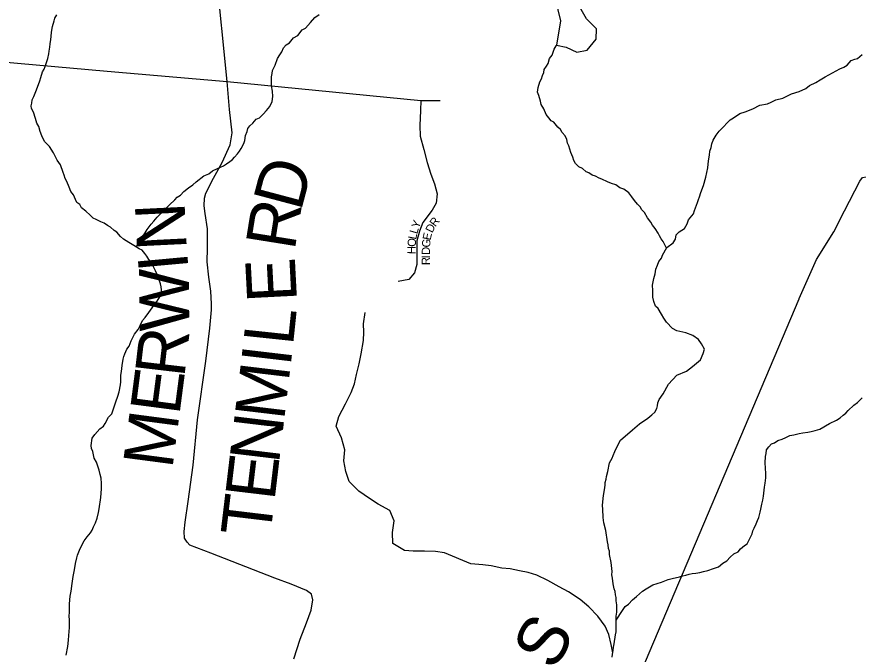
# Model space of a CAD drawing. Extents: x 1310247 to 1664935, y 235267 to 584339.
# Drawn here: x 1468683 to 1473756, y 375753 to 379597 of the extents above; entities that cross this region are included whole.
import ezdxf

# ---------------------------------------------------------------- set-up
doc = ezdxf.new("R2010")
doc.units = 0
for name, color, linetype in [('GM_X_County_Road', 7, 'Continuous'), ('GM_X_County_Road_Text', 7, 'Continuous'), ('GM_X_Minor_River', 7, 'Continuous'), ('GM_X_Township_Road', 7, 'Continuous'), ('GM_X_Township_Road_Text', 7, 'Continuous'), ('GM_X_Township_ROW', 7, 'Continuous'), ('GM_X_Township_Subdivision', 7, 'Continuous'), ('GM_X_Township_Subdivision_Text', 7, 'Continuous')]:
    doc.layers.add(name, color=color, linetype=linetype)

msp = doc.modelspace()

# ---------------------------------------------------------------- linework, layer by layer
at = {"layer": 'GM_X_County_Road'}
for points in [[(1469951.3, 379207.5), (1469884.8, 379867.2), (1469795, 380757.7), (1469689.1, 381580.7), (1469688.7, 381584.5), (1469664.8, 381773.5), (1469631.8, 382184.3), (1469611.9, 382453.7), (1469588.8, 382711.5), (1469528.9, 383240.6), (1469466.1, 383848.3), (1469431.8, 384230.3), (1469396.3, 384416.9), (1469357.2, 384693.3), (1469327.1, 384897.6), (1469309.5, 384999.4), (1469302.4, 385096), (1469311.5, 385319.8), (1469323, 385502.2)], [(1468368.5, 379344.5), (1469226.9, 379269.4), (1469951.3, 379207.5)], [(1470353.1, 375724.1), (1470391.7, 375843), (1470430.3, 375942.7), (1470458.3, 376017.3), (1470467.1, 376080.5), (1470459.2, 376114.6), (1470430.3, 376137.1), (1470337.1, 376175.7), (1470238.7, 376210.3), (1469852.1, 376361.4), (1469725.9, 376410.9), (1469709.8, 376428.5), (1469694.6, 376452.9), (1469692, 376493.4), (1469698.7, 376548.4), (1469715.6, 376673.7), (1469745.4, 376892.6), (1469772.7, 377167), (1469823.3, 377520.9), (1469846.8, 377719.9), (1469856.8, 377830.5), (1469856.1, 377866.3), (1469852.8, 377943), (1469841.5, 378026.9), (1469831, 378118.8), (1469833.2, 378202.5), (1469833.4, 378317.8), (1469817.4, 378411.2), (1469812.9, 378457.6), (1469813.7, 378502.2), (1469823.3, 378532.8), (1469869.3, 378624.6), (1469921.5, 378718.1), (1469969.6, 378824.4), (1469980.2, 378897), (1469964.8, 379037.2), (1469951.3, 379207.5)]]:
    msp.add_lwpolyline(points, dxfattribs=at)
at = {"layer": 'GM_X_Minor_River'}
for points in [[(1471936.8, 379425.5), (1471995.1, 379413), (1472058.8, 379383.8), (1472121.3, 379394.8), (1472176.6, 379462.1), (1472177.7, 379524.3), (1472118.5, 379585.5), (1472077.5, 379654.5), (1472074.7, 379724.8), (1472095.9, 379790.7), (1472146.5, 379817.9), (1472213.5, 379858.9), (1472282.8, 379919.9), (1472306.3, 379999.8), (1472261.1, 380060.8), (1472206.7, 380045.7), (1472185.7, 379993.9), (1472126.5, 379938.7), (1472055.8, 379911.8), (1471984.5, 379852.8), (1471949.2, 379783.2), (1471940.1, 379719.1)], [(1471940.1, 379719.1), (1471944.7, 379638.7), (1471961.7, 379572.2), (1471936.8, 379425.5)], [(1468848, 379281.6), (1468854.3, 379297.5), (1468860.6, 379315.5), (1468869.1, 379345.5), (1468875.6, 379373.5), (1468877.9, 379389.5), (1468882.3, 379413.5), (1468884.7, 379433.6), (1468887.1, 379459.7), (1468889.4, 379477.7), (1468891.9, 379503.8), (1468898.5, 379537.8), (1468907.1, 379571.8), (1468911.4, 379587.8), (1468923.8, 379609.7)], [(1469398.1, 378211.2), (1469419.8, 378225.9), (1469434.7, 378245), (1469443.2, 378272.9), (1469455.7, 378294.8), (1469468, 378314.7), (1469492.7, 378346.4), (1469509, 378364.2), (1469529.5, 378387.9), (1469570.4, 378431.4), (1469603, 378462.9), (1469635.6, 378492.5), (1469649.9, 378508.3), (1469670.3, 378522), (1469690.7, 378543.8), (1469717.2, 378565.4), (1469743.5, 378583), (1469763.9, 378600.7), (1469810.7, 378638.1), (1469841, 378649.6), (1469863.4, 378667.3), (1469891.8, 378682.8), (1469928.2, 378698.3), (1469946.4, 378710), (1469966.7, 378723.7), (1469983, 378735.5), (1469995.3, 378751.3), (1470013.7, 378771.1), (1470026, 378787), (1470036.3, 378802.8), (1470050.9, 378832.7), (1470057.2, 378850.7), (1470061.7, 378880.7), (1470072.2, 378904.6), (1470076.5, 378922.7), (1470086.8, 378938.5), (1470105.1, 378956.3), (1470125.6, 378980), (1470145.8, 378987.7), (1470168.3, 379009.4), (1470188.7, 379031.2), (1470209.2, 379056.9), (1470221.8, 379086.8), (1470226.3, 379116.9), (1470224.8, 379149), (1470219.3, 379181.3), (1470217.6, 379197.3), (1470218.2, 379235.5), (1470222.6, 379255.5), (1470224.9, 379273.6), (1470239.5, 379305.4), (1470254.2, 379345.3), (1470268.6, 379367.2), (1470281, 379385), (1470291.4, 379409), (1470307.8, 379428.8), (1470326.1, 379440.5), (1470350.7, 379470.2), (1470377, 379483.8), (1470403.7, 379517.5), (1470423.9, 379529.2), (1470452.6, 379562.8), (1470479.2, 379592.5), (1470505.6, 379610.1)], [(1472599.3, 378201.3), (1472580.2, 378242.1), (1472568.5, 378258.4), (1472558.7, 378276.6), (1472549, 378292.9), (1472531.4, 378319.3), (1472515.6, 378339.7), (1472505.9, 378357.9), (1472486.3, 378384.4), (1472466.8, 378416.8), (1472451, 378433.2), (1472441.2, 378451.4), (1472425.5, 378467.8), (1472407.7, 378488.2), (1472392, 378510.5), (1472372.4, 378535), (1472342.7, 378557.6), (1472318.7, 378566.1), (1472294.9, 378582.5), (1472269, 378591), (1472245, 378601.5), (1472211.2, 378618.1), (1472193.2, 378624.5), (1472171.3, 378634.9), (1472151.4, 378641.3), (1472131.5, 378655.7), (1472115.6, 378662), (1472093.8, 378682.5), (1472071.9, 378692.9), (1472052.2, 378711.3), (1472040.4, 378729.6), (1472034.8, 378749.8), (1472023.2, 378778.1), (1472011.8, 378818.5), (1472004.1, 378834.7), (1471998.4, 378856.9), (1471988.8, 378879.1), (1471971, 378899.5), (1471961.3, 378917.8), (1471945.5, 378932.1), (1471919.9, 378960.7), (1471904, 378969), (1471890.2, 378987.3), (1471874.5, 379007.7), (1471861, 379042), (1471845.4, 379068.4), (1471839.7, 379088.6), (1471830.3, 379122.9), (1471822.6, 379143.2), (1471827.1, 379171.2), (1471835.7, 379205.2), (1471846, 379223.1), (1471852.4, 379243), (1471860.7, 379261), (1471863, 379279), (1471877.4, 379298.9), (1471885.7, 379314.8), (1471894.2, 379344.8), (1471910.6, 379364.6), (1471923.3, 379402.5), (1471935.7, 379422.4), (1471938.1, 379429.1)], [(1472848.7, 378685.3), (1472853.4, 378727.4), (1472860, 378761.5), (1472862.4, 378787.5), (1472868.8, 378809.5), (1472873.2, 378831.5), (1472881.6, 378853.5), (1472900.2, 378883.3), (1472918.6, 378907), (1472941.1, 378930.8), (1472967.7, 378960.4), (1472984, 378976.2), (1473004.3, 378987.9), (1473042.9, 379013.3), (1473075.2, 379022.8), (1473121.7, 379042.1), (1473162.2, 379063.5), (1473208.5, 379072.7), (1473230.7, 379082.3), (1473259.1, 379095.9), (1473301.4, 379105.2), (1473354, 379132.4), (1473400.4, 379145.7), (1473440.9, 379165), (1473463.3, 379182.7), (1473499.7, 379200.2), (1473526, 379215.8), (1473556.5, 379235.3), (1473645.6, 379284), (1473669.9, 379293.6), (1473690.2, 379305.3), (1473712.7, 379333), (1473734.9, 379340.7), (1473751.1, 379346.4), (1473779.6, 379370)], [(1469178.6, 376863.5), (1469163.3, 376910), (1469149.7, 376934.3), (1469140.3, 376974.7), (1469132.6, 376992.9), (1469130.9, 377011), (1469137.7, 377055.1), (1469154.1, 377076.9), (1469182.8, 377112.5), (1469205.2, 377128.2), (1469215.5, 377144.1), (1469236.2, 377181.9), (1469254.6, 377201.6), (1469260.9, 377219.6), (1469279.9, 377275.5), (1469292.5, 377309.5), (1469299, 377335.4), (1469307.7, 377377.5), (1469310, 377395.5), (1469310.7, 377435.7), (1469313.1, 377457.7), (1469317.7, 377493.8), (1469324.4, 377531.8), (1469328.6, 377547.8), (1469334.9, 377563.8), (1469345.4, 377591.7), (1469359.8, 377609.6), (1469366.1, 377627.5), (1469372.4, 377643.5), (1469393.2, 377683.3), (1469413.7, 377711), (1469426.1, 377734.9), (1469440.7, 377764.8), (1469457.1, 377782.6), (1469479.7, 377814.3), (1469498.2, 377842.1), (1469514.6, 377863.9), (1469529, 377881.8), (1469545.5, 377907.6), (1469553.8, 377927.5), (1469554.2, 377949.6), (1469552.5, 377967.7), (1469548.8, 377985.9), (1469539.3, 378016.2), (1469531.6, 378038.4), (1469518, 378064.7), (1469508.3, 378085), (1469494.8, 378115.3), (1469479, 378133.7), (1469467.3, 378154), (1469453.6, 378170.3), (1469437.8, 378188.7), (1469419.9, 378197), (1469388.1, 378217.6), (1469358.3, 378236.2), (1469342.4, 378246.6), (1469326.5, 378254.9), (1469308.7, 378271.3), (1469285.1, 378297.8), (1469269.2, 378308.1), (1469247.5, 378328.6), (1469229.6, 378338.9), (1469209.7, 378351.3), (1469189.8, 378359.7), (1469161.9, 378374.3), (1469144, 378382.6), (1469124.2, 378401), (1469098.5, 378425.6), (1469072.8, 378444.1), (1469063.1, 378464.4), (1469045.2, 378476.7), (1469037.5, 378494.9), (1469023.9, 378523.3), (1469008.2, 378543.7), (1468998.6, 378569.9), (1468985.1, 378604.3), (1468973.4, 378622.6), (1468967.7, 378640.8), (1468961.9, 378656.9), (1468946.6, 378703.4), (1468925, 378731.9), (1468903.7, 378776.5), (1468880.3, 378815), (1468848.7, 378845.7), (1468833.2, 378878.1), (1468823.6, 378904.4), (1468816, 378934.7), (1468804.3, 378955), (1468794.8, 378983.2), (1468783.4, 379021.6), (1468771.7, 379043.9), (1468770, 379060), (1468772.3, 379076), (1468774.6, 379096.1), (1468785, 379116), (1468797.5, 379145.9), (1468808, 379171.8), (1468820.7, 379209.8), (1468827.1, 379231.7), (1468837.7, 379265.7), (1468848, 379281.6)], [(1472273, 375734.8), (1472275.3, 375752.8), (1472277.7, 375774.9), (1472280.1, 375794.9), (1472284.4, 375814.9), (1472293.3, 375869), (1472295.7, 375887), (1472297.2, 375981.4), (1472299.7, 376005.5), (1472300.4, 376049.7), (1472296.8, 376073.8), (1472297.1, 376093.9), (1472293.4, 376110), (1472289.7, 376130.2), (1472284, 376146.3), (1472278.4, 376176.6), (1472275, 376210.8), (1472271.3, 376230.9), (1472271.7, 376251), (1472266.6, 376305.3), (1472257.4, 376353.7), (1472255.7, 376373.8), (1472249.9, 376390), (1472248.3, 376412.1), (1472244.6, 376430.3), (1472233.7, 376498.7), (1472222.4, 376545.1), (1472219, 376577.3), (1472215.8, 376627.6), (1472214.2, 376649.7), (1472216.5, 376671.8), (1472221.2, 376709.8), (1472225.8, 376743.9), (1472230.3, 376772), (1472230.5, 376788), (1472236.9, 376808), (1472239.2, 376824), (1472245.7, 376854), (1472256.6, 376906.1), (1472273.2, 376935.9), (1472279.5, 376951.9), (1472287.9, 376975.8), (1472296.2, 376993.8), (1472323.2, 377043.5), (1472394.5, 377106.5), (1472437.2, 377141.9), (1472488, 377175.2), (1472512.4, 377196.8), (1472530.8, 377212.6), (1472541.2, 377234.5), (1472545.5, 377250.5), (1472547.8, 377268.5), (1472556.1, 377288.5), (1472580.8, 377322.2), (1472611.9, 377381.9), (1472663, 377435.2), (1472721.6, 377460.3), (1472756.2, 377487.8), (1472805.1, 377527.2), (1472821.8, 377567), (1472828.3, 377593), (1472810.7, 377625.5), (1472793.1, 377649.9), (1472759.4, 377674.6), (1472717.5, 377691.4), (1472661.5, 377702.4), (1472635.6, 377716.9), (1472600.1, 377755.7), (1472584.5, 377780.1), (1472570.9, 377804.4), (1472549.3, 377836.9), (1472533.5, 377851.3), (1472523.9, 377879.6), (1472518.4, 377905.8), (1472517, 377946), (1472515.6, 377978.1), (1472524.3, 378018.1), (1472532.8, 378046.1), (1472535.3, 378074.2), (1472545.7, 378098.1), (1472554.1, 378120.1), (1472570.5, 378141.9), (1472576.8, 378159.8), (1472601.7, 378205.6), (1472640.3, 378233), (1472654.7, 378254.9), (1472659.2, 378282.9), (1472675.6, 378300.7), (1472708, 378320.2), (1472724.5, 378348.1), (1472733, 378372), (1472763.7, 378407.6), (1472768.1, 378429.6), (1472786.9, 378477.5), (1472793.3, 378495.5), (1472799.6, 378511.4), (1472808, 378537.4), (1472822.8, 378579.3), (1472837.7, 378629.3), (1472848.7, 378685.3)], [(1471419.9, 376297.6), (1471261.9, 376364.5), (1471207.9, 376371.6), (1471141.8, 376375), (1471071.6, 376374.4), (1471019.5, 376377.4), (1470950.2, 376421), (1470947.5, 376487.3), (1470958.9, 376557.3), (1470932.1, 376620), (1470860.6, 376657.6), (1470809.2, 376690.8), (1470745.9, 376736.2), (1470686.9, 376793.6), (1470666, 376854.2), (1470655.3, 376918.7), (1470660.6, 376984.8), (1470640, 377057.5), (1470609.3, 377128.3), (1470624.5, 377186.2), (1470664.1, 377261.7), (1470699.6, 377331.3), (1470718.7, 377383.1), (1470731.8, 377439), (1470747.1, 377502.9), (1470758.4, 377564.9), (1470774, 377644.9), (1470775, 377695.1), (1470774, 377745.3), (1470783.4, 377813.3)], [(1472296.8, 375957), (1472334, 376016.9), (1472350.4, 376040.8), (1472370.7, 376054.5), (1472395.3, 376080.1), (1472419.7, 376099.8), (1472438, 376117.5), (1472456.4, 376133.3), (1472476.7, 376147), (1472517.2, 376170.4), (1472569.7, 376187.5), (1472610.1, 376202.9), (1472634.3, 376208.5), (1472678.6, 376219.8), (1472698.8, 376225.5), (1472716.9, 376229.2), (1472737.1, 376234.8), (1472755.2, 376238.5), (1472777.4, 376242.2), (1472801.5, 376245.8), (1472823.7, 376251.4), (1472849.9, 376257), (1472884.3, 376270.4), (1472914.5, 376279.9), (1472939, 376301.6), (1472963.3, 376315.2), (1472983.7, 376337), (1473006.2, 376358.7), (1473032.5, 376370.3), (1473046.8, 376388.1), (1473071.2, 376407.8), (1473087.5, 376417.5), (1473100, 376447.4), (1473116.6, 376479.3), (1473120.9, 376497.3), (1473129.2, 376513.2), (1473141.7, 376539.1), (1473148.1, 376559.1), (1473156.4, 376577), (1473165, 376609), (1473169.3, 376627), (1473175.8, 376657), (1473180.2, 376681), (1473184.6, 376705), (1473191.6, 376759.1), (1473196, 376783.2), (1473198.6, 376817.3), (1473199, 376843.4), (1473196.1, 376907.7), (1473196.7, 376945.9), (1473201.1, 376963.8), (1473203.4, 376985.9), (1473217.8, 377003.7), (1473234.1, 377021.5), (1473252.3, 377027.2), (1473270.6, 377041), (1473296.9, 377050.5), (1473319.1, 377060.2), (1473343.4, 377071.8), (1473367.5, 377075.4), (1473399.8, 377082.9), (1473422, 377088.5), (1473452.1, 377092), (1473472.3, 377095.7), (1473496.4, 377101.3), (1473524.7, 377110.8), (1473583.5, 377144), (1473626, 377163.3), (1473648.3, 377179), (1473664.6, 377194.8), (1473680.9, 377206.5), (1473695.2, 377222.3), (1473729.9, 377253.9), (1473752.2, 377271.6), (1473780.8, 377299.2)], [(1468981.1, 375746.2), (1468990, 375798.3), (1468994.7, 375836.4), (1468997.2, 375866.4), (1469000, 375914.6), (1469000.8, 375958.8), (1468999.2, 375984.9), (1468999.5, 376005), (1469000, 376031.1), (1469000.4, 376055.2), (1469002.8, 376081.3), (1469005.2, 376103.3), (1469009.7, 376133.4), (1469016.5, 376179.4), (1469023.3, 376221.5), (1469030, 376261.5), (1469036.6, 376299.6), (1469045.2, 376333.6), (1469049.5, 376349.6), (1469060, 376379.5), (1469072.5, 376405.4), (1469089.1, 376437.3), (1469107.6, 376461), (1469126.1, 376484.8), (1469136.4, 376500.7), (1469144.7, 376520.7), (1469157.2, 376544.5), (1469167.7, 376572.5), (1469174.3, 376606.5), (1469178.7, 376628.5), (1469189.9, 376698.6), (1469192.8, 376750.8), (1469193.3, 376782.9), (1469191.8, 376815.1), (1469186.2, 376837.3), (1469178.6, 376863.5)], [(1472276.2, 375760.9), (1472266.9, 375811.3), (1472251.8, 375871.7), (1472230.6, 375922.3), (1472185.5, 375981.3), (1472132.2, 376038.4), (1472078.8, 376083.5), (1472009.3, 376128.8), (1471953.6, 376159.9), (1471884, 376197.3), (1471818.3, 376228.5), (1471766.4, 376245.5), (1471714.3, 376256.4), (1471658.3, 376267.4), (1471608.2, 376272.3), (1471542.2, 376285.5), (1471492.1, 376292.4), (1471419.9, 376297.6)]]:
    msp.add_lwpolyline(points, dxfattribs=at)
at = {"layer": 'GM_X_Township_Road'}
for points in [[(1473673.9, 378426), (1473674.4, 378427), (1473765.9, 378605.6), (1473782.5, 378627.3), (1473826.7, 378636.1), (1473922.7, 378637.7), (1473957.1, 378650.8), (1473983.6, 378670.2), (1474041.6, 378746.8), (1474414.3, 379292.2)], [(1469951.3, 379207.5), (1471119.5, 379091.5), (1471235.2, 379092)], [(1473399.6, 377895.6), (1473400.6, 377897.9), (1473505.5, 378133.3), (1473609.9, 378300.9), (1473673.9, 378426)]]:
    msp.add_lwpolyline(points, dxfattribs=at)
at = {"layer": 'GM_X_Township_ROW'}
msp.add_lwpolyline([(1472372.7, 375472), (1473399.6, 377895.6)], dxfattribs=at)
at = {"layer": 'GM_X_Township_Subdivision'}
msp.add_lwpolyline([(1471119.5, 379091.5), (1471116.5, 379030.9), (1471113.6, 378941.5), (1471114.6, 378876.4), (1471136.9, 378796.5), (1471156.3, 378718), (1471178.6, 378648), (1471202, 378588.9), (1471216.9, 378529.8), (1471210.9, 378472.7), (1471187.3, 378430.3), (1471131.7, 378357.2), (1471111.2, 378303.6), (1471095, 378245.1), (1471095.1, 378102.9), (1471080.1, 378053), (1471046, 378012.5), (1470981.5, 377999.6)], dxfattribs=at)

# ---------------------------------------------------------------- texts
at = {"layer": 'GM_X_County_Road_Text'}
for s, rotation, p in [('D', 75.135, (1470394.8, 378417.5)), ('R', 80.8951, (1470357.5, 378182)), ('N', 92.7951, (1469707.8, 378194.3)), ('I', 95.2266, (1469718.8, 378075)), ('E', 92.9577, (1470372.5, 377882.1)), ('W', 90.4688, (1469722.9, 377700.7)), ('L', 83.9643, (1470347.5, 377608.5)), ('R', 83.327, (1469692.1, 377415.9)), ('I', 83.287, (1470332.7, 377482.4)), ('E', 82.5568, (1469662.5, 377189.1)), ('M', 83.2025, (1470294.1, 377158.6)), ('M', 82.5119, (1469620.1, 376866)), ('N', 83.1812, (1470262.8, 376896.3)), ('E', 83.1742, (1470236.1, 376673.5)), ('T', 83.1785, (1470209.4, 376450.7))]:
    msp.add_text(s, height=300, rotation=rotation, dxfattribs=at).set_placement(p)
at = {"layer": 'GM_X_Township_Road_Text'}
msp.add_text('S', height=300, rotation=61.8302, dxfattribs=at).set_placement((1471925, 375645.3))
at = {"layer": 'GM_X_Township_Subdivision_Text'}
for s, rotation, p in [('Y', 68.7506, (1471106.4, 378316.9)), ('R', 52.5084, (1471206.4, 378327)), ('L', 73.5179, (1471096.8, 378284.2)), ('D', 63.2199, (1471187.9, 378289.8)), ('O', 87.3111, (1471088.3, 378208.8)), ('L', 78.6151, (1471090.1, 378250.8)), ('E', 78.2774, (1471177.4, 378246.2)), ('H', 89.1475, (1471087.6, 378165.3)), ('D', 89.2786, (1471173.7, 378160.9)), ('G', 85.4923, (1471174.2, 378204)), ('R', 90, (1471173.6, 378099.5)), ('I', 89.9563, (1471173.6, 378139.1))]:
    msp.add_text(s, height=50, rotation=rotation, dxfattribs=at).set_placement(p)

doc.saveas('drawing.dxf')
